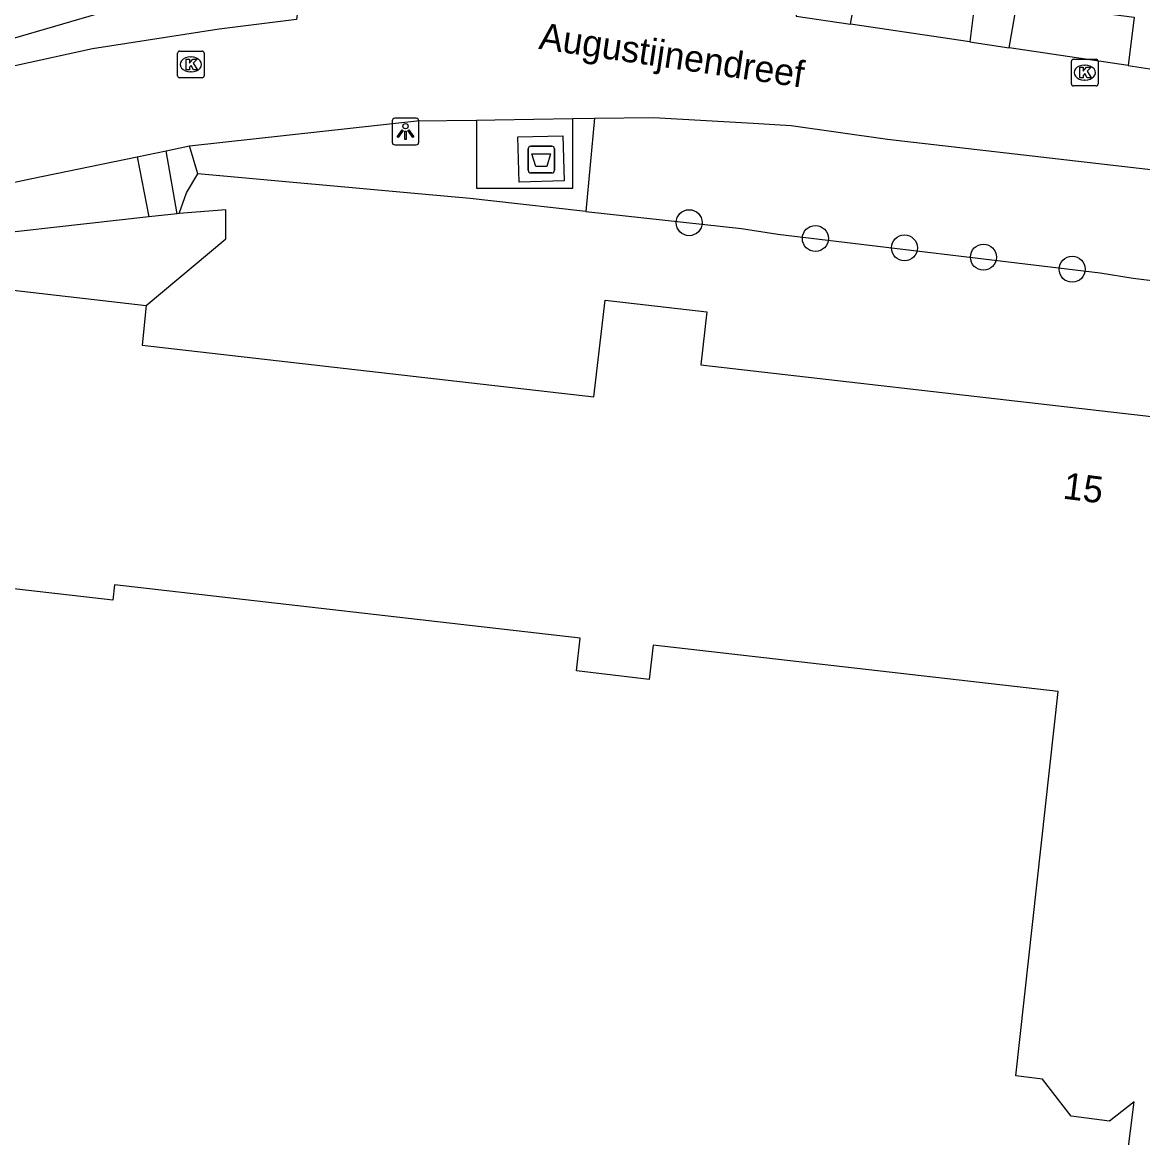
# Model space of a CAD drawing. Extents: x 161087 to 161922, y 382574 to 383873.
# Drawn here: x 161762.33 to 161804.46, y 383278.18 to 383320.12 of the extents above; entities that cross this region are included whole.
import ezdxf

# ---------------------------------------------------------------- set-up
doc = ezdxf.new("R2010")
doc.units = 0
for name, color, linetype in [('IMGEO_Afval_apart_plaats', 7, 'Continuous'), ('IMGEO_Berm_groen', 7, 'Continuous'), ('IMGEO_Boom', 7, 'Continuous'), ('IMGEO_Groenvoorziening', 7, 'Continuous'), ('IMGEO_Kolk', 7, 'Continuous'), ('IMGEO_Lichtpunt', 7, 'Continuous'), ('IMGEO_Openbare_ruimte_label', 7, 'Continuous'), ('IMGEO_Pand', 7, 'Continuous'), ('IMGEO_Pand_nummerreeks', 7, 'Continuous'), ('IMGEO_Rijbaan_lokaal_open', 7, 'Continuous'), ('IMGEO_Voetgangersgebied_open', 7, 'Continuous'), ('IMGEO_Voetpad_gesloten', 7, 'Continuous'), ('IMGEO_Voetpad_open', 7, 'Continuous')]:
    doc.layers.add(name, color=color, linetype=linetype)

msp = doc.modelspace()

# ---------------------------------------------------------------- linework, layer by layer
at = {"layer": 'IMGEO_Afval_apart_plaats'}
for p, q in [((161781.451, 383315.462), (161782.241, 383315.462)), ((161782.241, 383315.462), (161781.451, 383315.462)), ((161781.351, 383314.562), (161781.351, 383315.362)), ((161781.351, 383315.362), (161781.351, 383314.562)), ((161782.341, 383315.362), (161782.341, 383314.562)), ((161782.341, 383314.562), (161782.341, 383315.362)), ((161782.241, 383314.462), (161781.451, 383314.462)), ((161781.451, 383314.462), (161782.241, 383314.462))]:
    msp.add_line(p, q, dxfattribs=at)
msp.add_lwpolyline([(161781.494, 383315.176), (161782.198, 383315.176), (161782.049, 383314.706), (161781.643, 383314.706), (161781.494, 383315.176)], dxfattribs=at)
for centre, start, end in [((161781.451, 383315.362), 90, 180), ((161781.451, 383315.362), 90, 180), ((161782.241, 383315.362), 0, 90), ((161782.241, 383315.362), 360, 90), ((161781.451, 383314.562), 180, 270), ((161781.451, 383314.562), 180, 270), ((161782.241, 383314.562), 270, 0), ((161782.241, 383314.562), 270, 0)]:
    msp.add_arc(centre, 0.1, start, end, dxfattribs=at)
at = {"layer": 'IMGEO_Berm_groen'}
for points in [[(161783.843, 383316.514), (161783.525, 383313.015)], [(161768.928, 383314.428), (161768.61, 383315.476)], [(161783.525, 383313.015), (161779.944, 383313.412), (161779.174, 383313.497), (161777.629, 383313.637), (161768.928, 383314.428)], [(161783.525, 383313.015), (161789.37, 383312.368), (161790.742, 383312.158), (161802.861, 383310.709), (161804.104, 383310.497), (161819.019, 383308.665)]]:
    msp.add_lwpolyline(points, dxfattribs=at)
at = {"layer": 'IMGEO_Boom'}
for centre in [(161787.408, 383312.59), (161792.154, 383311.994), (161795.504, 383311.642), (161798.473, 383311.292), (161801.811, 383310.839)]:
    msp.add_circle(centre, 0.489, dxfattribs=at)
at = {"layer": 'IMGEO_Groenvoorziening'}
msp.add_lwpolyline([(161768.226, 383312.933), (161768.507, 383313.718), (161768.928, 383314.428)], dxfattribs=at)
at = {"layer": 'IMGEO_Kolk'}
for p, q in [((161768.168, 383318.115), (161768.168, 383318.967)), ((161768.243, 383319.041), (161769.095, 383319.041)), ((161769.169, 383318.967), (161769.169, 383318.115)), ((161768.656, 383318.821), (161768.681, 383318.821)), ((161801.782, 383317.807), (161801.782, 383318.659)), ((161801.857, 383318.733), (161802.709, 383318.733)), ((161802.27, 383318.513), (161802.295, 383318.513)), ((161802.783, 383318.659), (161802.783, 383317.807)), ((161769.095, 383318.041), (161768.243, 383318.041)), ((161768.679, 383318.261), (161768.654, 383318.261)), ((161802.709, 383317.733), (161801.857, 383317.733)), ((161802.293, 383317.953), (161802.268, 383317.953))]:
    msp.add_line(p, q, dxfattribs=at)
for points in [[(161768.168, 383318.115), (161768.168, 383318.967)], [(161768.243, 383319.041), (161769.095, 383319.041)], [(161769.169, 383318.967), (161769.169, 383318.115)], [(161768.489, 383318.741), (161768.612, 383318.741), (161768.612, 383318.59), (161768.742, 383318.741), (161768.906, 383318.741), (161768.76, 383318.59), (161768.913, 383318.341), (161768.761, 383318.341), (161768.676, 383318.505), (161768.612, 383318.438), (161768.612, 383318.341), (161768.489, 383318.341), (161768.489, 383318.741)], [(161801.782, 383317.807), (161801.782, 383318.659)], [(161801.857, 383318.733), (161802.709, 383318.733)], [(161802.103, 383318.433), (161802.226, 383318.433), (161802.226, 383318.282), (161802.356, 383318.433), (161802.52, 383318.433), (161802.374, 383318.282), (161802.527, 383318.033), (161802.375, 383318.033), (161802.29, 383318.197), (161802.226, 383318.13), (161802.226, 383318.033), (161802.103, 383318.033), (161802.103, 383318.433)], [(161802.783, 383318.659), (161802.783, 383317.807)], [(161769.095, 383318.041), (161768.243, 383318.041)], [(161802.709, 383317.733), (161801.857, 383317.733)]]:
    msp.add_lwpolyline(points, dxfattribs=at)
for centre, start, end in [((161768.245, 383318.965), 91.552, 178.448), ((161768.245, 383318.965), 91.552, 178.448), ((161769.093, 383318.965), 1.552, 88.448), ((161769.093, 383318.965), 1.552, 88.448), ((161801.859, 383318.657), 91.552, 178.448), ((161801.859, 383318.657), 91.552, 178.448), ((161802.707, 383318.657), 1.552, 88.448), ((161802.707, 383318.657), 1.552, 88.448), ((161768.245, 383318.117), 181.552, 268.448), ((161768.245, 383318.117), 181.552, 268.448), ((161769.093, 383318.117), 271.552, 358.448), ((161769.093, 383318.117), 271.552, 358.448), ((161801.859, 383317.809), 181.552, 268.448), ((161801.859, 383317.809), 181.552, 268.448), ((161802.707, 383317.809), 271.552, 358.448), ((161802.707, 383317.809), 271.552, 358.448)]:
    msp.add_arc(centre, 0.0765, start, end, dxfattribs=at)
for centre, major_axis, ratio, start_param, end_param in [((161768.655, 383318.541), (-0.387, 0.002), 0.722429, 4.712389, 7.853982), ((161768.68, 383318.541), (-0.39, 0.002), 0.717154, 1.570796, 4.712389), ((161802.269, 383318.233), (-0.387, 0.002), 0.722429, 4.712389, 7.853982), ((161802.294, 383318.233), (-0.39, 0.002), 0.717154, 1.570796, 4.712389)]:
    msp.add_ellipse(centre, major_axis=major_axis, ratio=ratio, start_param=start_param, end_param=end_param, dxfattribs=at)
at = {"layer": 'IMGEO_Lichtpunt'}
for p, q in [((161776.241, 383316.42), (161776.241, 383315.613)), ((161776.241, 383316.42), (161776.241, 383315.613)), ((161777.143, 383316.515), (161776.335, 383316.515)), ((161777.143, 383316.515), (161776.335, 383316.515)), ((161777.237, 383315.613), (161777.237, 383316.42)), ((161777.237, 383315.613), (161777.237, 383316.42)), ((161776.335, 383315.519), (161777.143, 383315.519)), ((161776.335, 383315.519), (161777.143, 383315.519))]:
    msp.add_line(p, q, dxfattribs=at)
for points in [[(161776.615, 383316.084), (161776.654, 383316.056), (161776.466, 383315.794), (161776.428, 383315.821), (161776.615, 383316.084)], [(161776.717, 383316.036), (161776.764, 383316.036), (161776.764, 383315.714), (161776.717, 383315.714), (161776.717, 383316.036)], [(161776.827, 383316.056), (161776.865, 383316.083), (161777.052, 383315.821), (161777.013, 383315.793), (161776.827, 383316.056)]]:
    msp.add_lwpolyline(points, dxfattribs=at)
msp.add_circle((161776.74, 383316.218), 0.0994, dxfattribs=at)
for centre, start, end in [((161776.335, 383316.42), 90, 180), ((161776.335, 383316.42), 90, 180), ((161777.143, 383316.42), 0, 90), ((161777.143, 383316.42), 0, 90), ((161776.335, 383315.613), 180, 270), ((161776.335, 383315.613), 180, 270), ((161777.143, 383315.613), 270, 0), ((161777.143, 383315.613), 270, 360)]:
    msp.add_arc(centre, 0.0946, start, end, dxfattribs=at)
at = {"layer": 'IMGEO_Pand'}
for points in [[(161759.734, 383299.081), (161759.748, 383299.228), (161759.993, 383301.363), (161760.105, 383302.327), (161759.358, 383302.418), (161759.45, 383303.174), (161760.193, 383303.08), (161760.541, 383306.152), (161759.783, 383306.242), (161759.869, 383306.998), (161760.625, 383306.903), (161760.728, 383307.818), (161760.992, 383310.161), (161766.986, 383309.473)], [(161766.986, 383309.473), (161766.83, 383307.979), (161783.824, 383306.041), (161784.245, 383309.68), (161788.073, 383309.236), (161787.841, 383307.239), (161817.159, 383303.883)], [(161754.698, 383252.86), (161754.996, 383255.257), (161777.82, 383253.042), (161800.434, 383250.181), (161804.146, 383279.524), (161803.215, 383278.802), (161801.774, 383278.984), (161800.692, 383280.379), (161799.687, 383280.505), (161801.286, 383294.954), (161786.054, 383296.7), (161785.899, 383295.409), (161783.164, 383295.736), (161783.311, 383296.964), (161765.801, 383298.967), (161765.735, 383298.391), (161760.469, 383298.997), (161759.734, 383299.081)]]:
    msp.add_lwpolyline(points, dxfattribs=at)
at = {"layer": 'IMGEO_Rijbaan_lokaal_open'}
for points in [[(161775.39, 383323.615), (161778.471, 383323.158), (161778.619, 383324.071), (161791.655, 383322.11), (161791.437, 383320.359), (161793.48, 383320.054)], [(161775.39, 383323.615), (161775.212, 383322.181), (161772.929, 383322.441), (161772.642, 383320.233), (161769.727, 383319.864), (161764.973, 383319.127), (161760.674, 383318.183), (161758.179, 383317.436)], [(161797.959, 383319.386), (161793.48, 383320.054)], [(161797.959, 383319.386), (161799.443, 383319.164)], [(161803.922, 383318.496), (161799.443, 383319.164)], [(161803.922, 383318.496), (161805.381, 383318.278)], [(161768.61, 383315.476), (161777.164, 383316.418), (161779.408, 383316.45)], [(161779.408, 383316.45), (161780.103, 383316.46), (161783.033, 383316.502)], [(161783.033, 383316.502), (161783.843, 383316.514)], [(161783.843, 383316.514), (161786.06, 383316.546), (161789.809, 383316.332), (161791.244, 383316.25), (161794.862, 383315.732), (161814.888, 383313.43)], [(161767.735, 383315.294), (161768.61, 383315.476)], [(161759.262, 383313.462), (161759.592, 383313.583), (161761.268, 383313.951), (161761.389, 383313.978), (161762.691, 383314.246), (161766.648, 383315.068)], [(161766.648, 383315.068), (161767.735, 383315.294)]]:
    msp.add_lwpolyline(points, dxfattribs=at)
at = {"layer": 'IMGEO_Voetgangersgebied_open'}
for points in [[(161766.986, 383309.473), (161769.98, 383311.985), (161769.98, 383313.077), (161768.226, 383312.933)], [(161768.226, 383312.933), (161768.153, 383312.925)], [(161767.084, 383312.806), (161758.813, 383311.883)]]:
    msp.add_lwpolyline(points, dxfattribs=at)
at = {"layer": 'IMGEO_Voetpad_gesloten'}
msp.add_lwpolyline([(161780.97, 383315.814), (161782.658, 383315.858), (161782.702, 383314.159), (161781.014, 383314.115), (161780.97, 383315.814)], dxfattribs=at)
at = {"layer": 'IMGEO_Voetpad_open'}
for points in [[(161793.48, 383320.054), (161793.78, 383321.777), (161798.183, 383321.207), (161797.959, 383319.386)], [(161739.912, 383313.368), (161743.995, 383314), (161746.172, 383314.511), (161746.882, 383314.719), (161755.233, 383317.396), (161755.544, 383317.495), (161755.656, 383317.525), (161755.465, 383318.239), (161755.412, 383318.436), (161757.443, 383319.115), (161757.506, 383318.941), (161757.743, 383318.29), (161758.075, 383318.387), (161766.741, 383320.906), (161767.865, 383321.208), (161768.652, 383321.346), (161771.041, 383321.617)], [(161799.443, 383319.164), (161799.743, 383320.887), (161804.146, 383320.317), (161803.922, 383318.496)], [(161779.408, 383316.45), (161779.408, 383313.889), (161779.969, 383313.889), (161783.033, 383313.889), (161783.033, 383316.502)], [(161766.648, 383315.068), (161767.084, 383312.806)], [(161768.153, 383312.925), (161767.735, 383315.294)], [(161768.153, 383312.925), (161767.084, 383312.806)]]:
    msp.add_lwpolyline(points, dxfattribs=at)

# ---------------------------------------------------------------- texts
at = {"layer": 'IMGEO_Openbare_ruimte_label'}
msp.add_text('Augustijnendreef', height=1, rotation=351.6024, dxfattribs=at).set_placement((161781.72, 383319.131))
at = {"layer": 'IMGEO_Pand_nummerreeks'}
msp.add_text('15', height=1, rotation=352.7922, dxfattribs=at).set_placement((161801.433, 383302.217))

doc.saveas('drawing.dxf')
